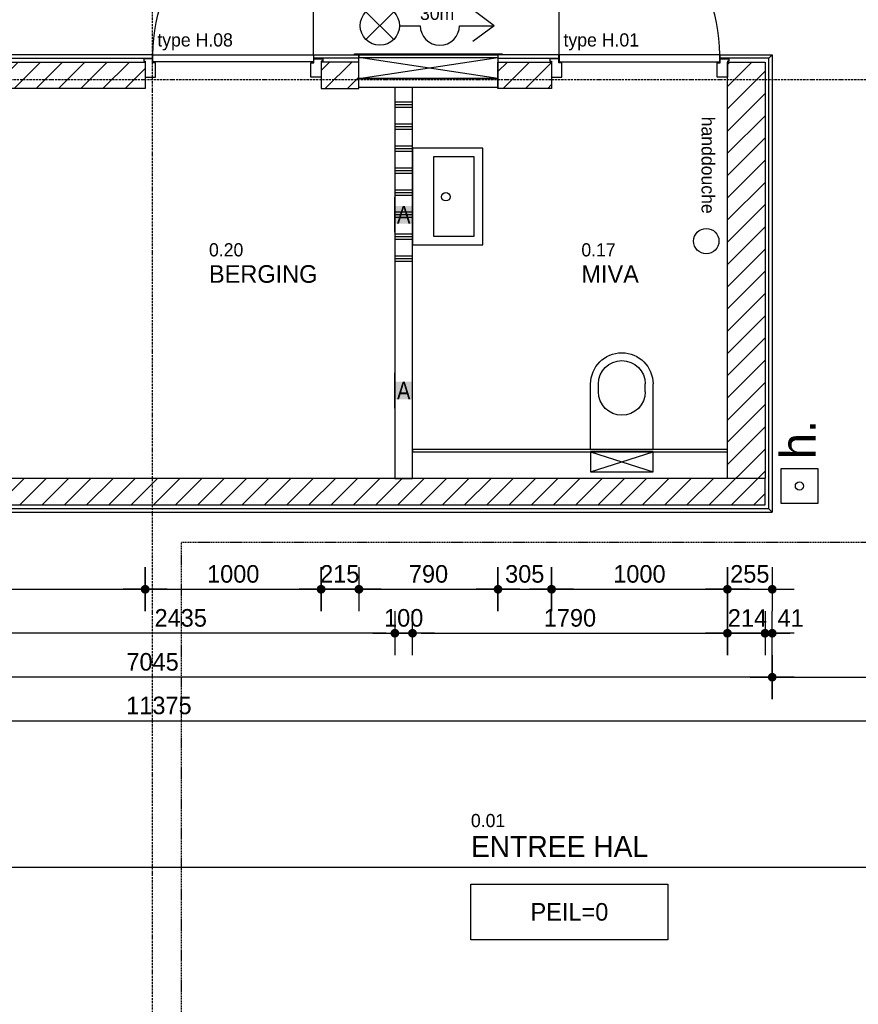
# Model space of a CAD drawing. Header units: millimetres. Extents: x -297000 to 504135, y -166520 to 252050.
# Tile 316 of 416: x 23170 to 27937, y 9967 to 15566. Entities that reach past the tile are written whole.
import ezdxf
from ezdxf.lldxf.tags import DXFTag

# ---------------------------------------------------------------- set-up
doc = ezdxf.new("R2010")
doc.units = ezdxf.units.MM
doc.header["$MEASUREMENT"] = 0
for name, pattern in [('ACAD_ISO10W100', [18, 12, -3, 0, -3]), ('CENTER', [50.8, 31.75, -6.35, 6.35, -6.35]), ('HIDDEN', [0.375, 0.25, -0.125])]:
    doc.linetypes.add(name, pattern=pattern)
doc.layers.get('Defpoints').update_dxf_attribs({"color": 6})
for name, color, linetype in [('010_D0050_D', 1, 'Continuous'), ('010_T0050_T', 4, 'Continuous'), ('010_T0200_T', 4, 'Continuous'), ('040_AXPRI_B', 9, 'CENTER'), ('068_HATCH_H', 8, 'Continuous'), ('080_SYMBO_G', 1, 'Continuous'), ('210_WALEX_E', 2, 'Continuous'), ('210_WALEX_G', 2, 'Continuous'), ('220_WALIN_E', 1, 'Continuous'), ('220_WALIN_G', 1, 'Continuous'), ('299_CONCR_H', 251, 'Continuous'), ('299_STEEL_G', 3, 'Continuous'), ('320_DOORS_E', 8, 'Continuous'), ('320_DOORS_G', 2, 'Continuous'), ('420_WAFIN_G', 1, 'Continuous'), ('740_SANIT_G', 1, 'Continuous')]:
    doc.layers.add(name, color=color, linetype=linetype)
doc.styles.add('VMX 1 SMALL 0', font='unvr55w.TTF', dxfattribs={"height": 1})
doc.styles.add('VMX 1 SMALL 100', font='unvr55w.TTF', dxfattribs={"height": 100})
doc.styles.add('VMX 2 MEDIUM 0', font='unvr55w.TTF', dxfattribs={"height": 2})
doc.styles.add('VMX 2 MEDIUM 50', font='unvr55w.TTF', dxfattribs={"height": 100})
tags = doc.linetypes.add('SMALL', pattern=[0.19, 0.125, -0.065]).pattern_tags.tags
tags[6:7] = [DXFTag(74, 4), DXFTag(75, 0), DXFTag(340, '0'), DXFTag(46, 1.0), DXFTag(50, 0.0), DXFTag(44, 0.0), DXFTag(45, 0.0)]
tags[4:5] = [DXFTag(74, 4), DXFTag(75, 0), DXFTag(340, '0'), DXFTag(46, 1.0), DXFTag(50, 0.0), DXFTag(44, 0.0), DXFTag(45, 0.0)]
doc.dimstyles.new('VMX 50', dxfattribs={"dimscale": 50, "dimtxt": 1, "dimasz": 1, "dimexe": 2, "dimexo": 2, "dimgap": 0.7, "dimtad": 1, "dimdec": 0, "dimdsep": 46, "dimtxsty": 'VMX 2 MEDIUM 50', "dimblk1": 'VMX-DIM-ARROW', "dimblk2": 'VMX-DIM-ARROW', "dimsah": 1, "dimcen": 1, "dimdle": 2, "dimse1": 1, "dimse2": 1, "dimclrd": 256, "dimclre": 256, "dimclrt": 256, "dimadec": 0, "dimazin": 0, "dimtm": 1e-09, "dimtfac": 1, "dimtdec": 0, "dimtmove": 2, "dimatfit": 2, "dimldrblk": 'VMX-DIM-ARROW', "dimfxl": 0, "dimtolj": 2, "dimlwd": -1, "dimarcsym": 0})

# ---------------------------------------------------------------- blocks, each defined once
blk = doc.blocks.new('VMX-DIM-ARROW')
h = blk.add_hatch(color=256)
edge = h.paths.add_edge_path()
edge.add_arc((0, 0), 0.5, 0, 360)
for p, q in [((0, 2.5), (0, -2.5)), ((-2.5, 0), (2.5, 0))]:
    blk.add_line(p, q)
blk = doc.blocks.new('*D139')
at = {"layer": '010_D0050_D'}
blk.add_line((20453, 12327), (23833, 12327), dxfattribs=at)
at = {"layer": 'Defpoints', "color": 0}
for p in [(23883, 15175), (23883, 12327), (20403, 12202)]:
    blk.add_point(p, dxfattribs=at)
at = {"layer": '010_D0050_D', "xscale": 50, "yscale": 50, "zscale": 50, "rotation": 180}
blk.add_blockref('VMX-DIM-ARROW', (20403, 12327), dxfattribs=at)
at = {"layer": '010_D0050_D', "xscale": 50, "yscale": 50, "zscale": 50}
blk.add_blockref('VMX-DIM-ARROW', (23883, 12327), dxfattribs=at)
at = {"layer": '010_D0050_D', "insert": (22143, 12413.9), "char_height": 100, "attachment_point": 5, "style": 'VMX 2 MEDIUM 50'}
blk.add_mtext('\\A2;3480', dxfattribs=at)
blk = doc.blocks.new('*D140')
at = {"layer": '010_D0050_D'}
blk.add_line((23934, 12327), (24834, 12327), dxfattribs=at)
at = {"layer": 'Defpoints', "color": 0}
for p in [(23884, 15175), (24884, 15175), (24884, 12327)]:
    blk.add_point(p, dxfattribs=at)
at = {"layer": '010_D0050_D', "xscale": 50, "yscale": 50, "zscale": 50, "rotation": 180}
blk.add_blockref('VMX-DIM-ARROW', (23884, 12327), dxfattribs=at)
at = {"layer": '010_D0050_D', "xscale": 50, "yscale": 50, "zscale": 50}
blk.add_blockref('VMX-DIM-ARROW', (24884, 12327), dxfattribs=at)
at = {"layer": '010_D0050_D', "insert": (24384, 12413.9), "char_height": 100, "attachment_point": 5, "style": 'VMX 2 MEDIUM 50'}
blk.add_mtext('\\A2;1000', dxfattribs=at)
blk = doc.blocks.new('*D141')
at = {"layer": '010_D0050_D'}
blk.add_line((24933, 12327), (25048, 12327), dxfattribs=at)
at = {"layer": 'Defpoints', "color": 0}
for p in [(24883, 15175), (25098, 15175), (25098, 12327)]:
    blk.add_point(p, dxfattribs=at)
at = {"layer": '010_D0050_D', "xscale": 50, "yscale": 50, "zscale": 50, "rotation": 180}
blk.add_blockref('VMX-DIM-ARROW', (24883, 12327), dxfattribs=at)
at = {"layer": '010_D0050_D', "xscale": 50, "yscale": 50, "zscale": 50}
blk.add_blockref('VMX-DIM-ARROW', (25098, 12327), dxfattribs=at)
at = {"layer": '010_D0050_D', "insert": (24989.5, 12413.9), "char_height": 100, "attachment_point": 5, "style": 'VMX 2 MEDIUM 50'}
blk.add_mtext('\\A2;215', dxfattribs=at)
blk = doc.blocks.new('*D142')
at = {"layer": '010_D0050_D'}
blk.add_line((25149, 12327), (25839, 12327), dxfattribs=at)
at = {"layer": 'Defpoints', "color": 0}
for p in [(25889, 12327), (25099, 11681), (25889, 11681)]:
    blk.add_point(p, dxfattribs=at)
at = {"layer": '010_D0050_D', "xscale": 50, "yscale": 50, "zscale": 50, "rotation": 180}
blk.add_blockref('VMX-DIM-ARROW', (25099, 12327), dxfattribs=at)
at = {"layer": '010_D0050_D', "xscale": 50, "yscale": 50, "zscale": 50}
blk.add_blockref('VMX-DIM-ARROW', (25889, 12327), dxfattribs=at)
at = {"layer": '010_D0050_D', "insert": (25494, 12413.9), "char_height": 100, "attachment_point": 5, "style": 'VMX 2 MEDIUM 50'}
blk.add_mtext('\\A2;790', dxfattribs=at)
blk = doc.blocks.new('*D143')
at = {"layer": '010_D0050_D'}
blk.add_line((25939, 12327), (26144, 12327), dxfattribs=at)
at = {"layer": 'Defpoints', "color": 0}
for p in [(26194, 15175), (26194, 12327), (25889, 11681)]:
    blk.add_point(p, dxfattribs=at)
at = {"layer": '010_D0050_D', "xscale": 50, "yscale": 50, "zscale": 50, "rotation": 180}
blk.add_blockref('VMX-DIM-ARROW', (25889, 12327), dxfattribs=at)
at = {"layer": '010_D0050_D', "xscale": 50, "yscale": 50, "zscale": 50}
blk.add_blockref('VMX-DIM-ARROW', (26194, 12327), dxfattribs=at)
at = {"layer": '010_D0050_D', "insert": (26041, 12413.9), "char_height": 100, "attachment_point": 5, "style": 'VMX 2 MEDIUM 50'}
blk.add_mtext('\\A2;305', dxfattribs=at)
blk = doc.blocks.new('*D144')
at = {"layer": '010_D0050_D'}
blk.add_line((26243, 12327), (27143, 12327), dxfattribs=at)
at = {"layer": 'Defpoints', "color": 0}
for p in [(27193, 15325), (26193, 15175), (27193, 12327)]:
    blk.add_point(p, dxfattribs=at)
at = {"layer": '010_D0050_D', "xscale": 50, "yscale": 50, "zscale": 50, "rotation": 180}
blk.add_blockref('VMX-DIM-ARROW', (26193, 12327), dxfattribs=at)
at = {"layer": '010_D0050_D', "xscale": 50, "yscale": 50, "zscale": 50}
blk.add_blockref('VMX-DIM-ARROW', (27193, 12327), dxfattribs=at)
at = {"layer": '010_D0050_D', "insert": (26693, 12413.9), "char_height": 100, "attachment_point": 5, "style": 'VMX 2 MEDIUM 50'}
blk.add_mtext('\\A2;1000', dxfattribs=at)
blk = doc.blocks.new('*D145')
at = {"layer": '010_D0050_D'}
blk.add_line((27243, 12327), (27398, 12327), dxfattribs=at)
at = {"layer": 'Defpoints', "color": 0}
for p in [(27193, 12957), (27448, 12327), (27448, 11681)]:
    blk.add_point(p, dxfattribs=at)
at = {"layer": '010_D0050_D', "xscale": 50, "yscale": 50, "zscale": 50, "rotation": 180}
blk.add_blockref('VMX-DIM-ARROW', (27193, 12327), dxfattribs=at)
at = {"layer": '010_D0050_D', "xscale": 50, "yscale": 50, "zscale": 50}
blk.add_blockref('VMX-DIM-ARROW', (27448, 12327), dxfattribs=at)
at = {"layer": '010_D0050_D', "insert": (27320.5, 12413.9), "char_height": 100, "attachment_point": 5, "style": 'VMX 2 MEDIUM 50'}
blk.add_mtext('\\A2;255', dxfattribs=at)
blk = doc.blocks.new('*D168')
at = {"layer": '010_D0050_D'}
blk.add_line((25453, 12077), (27143, 12077), dxfattribs=at)
at = {"layer": 'Defpoints', "color": 0}
for p in [(25403, 12957), (27193, 12425.5), (27193, 12077)]:
    blk.add_point(p, dxfattribs=at)
at = {"layer": '010_D0050_D', "xscale": 50, "yscale": 50, "zscale": 50, "rotation": 180}
blk.add_blockref('VMX-DIM-ARROW', (25403, 12077), dxfattribs=at)
at = {"layer": '010_D0050_D', "xscale": 50, "yscale": 50, "zscale": 50}
blk.add_blockref('VMX-DIM-ARROW', (27193, 12077), dxfattribs=at)
at = {"layer": '010_D0050_D', "insert": (26298, 12163.9), "char_height": 100, "attachment_point": 5, "style": 'VMX 2 MEDIUM 50'}
blk.add_mtext('\\A2;1790', dxfattribs=at)
blk = doc.blocks.new('*D169')
at = {"layer": '010_D0050_D'}
blk.add_line((27243, 12077), (27357, 12077), dxfattribs=at)
at = {"layer": 'Defpoints', "color": 0}
for p in [(27407, 12452), (27193, 12425.5), (27407, 12077)]:
    blk.add_point(p, dxfattribs=at)
at = {"layer": '010_D0050_D', "xscale": 50, "yscale": 50, "zscale": 50, "rotation": 180}
blk.add_blockref('VMX-DIM-ARROW', (27193, 12077), dxfattribs=at)
at = {"layer": '010_D0050_D', "xscale": 50, "yscale": 50, "zscale": 50}
blk.add_blockref('VMX-DIM-ARROW', (27407, 12077), dxfattribs=at)
at = {"layer": '010_D0050_D', "insert": (27307, 12163.9), "char_height": 100, "attachment_point": 5, "style": 'VMX 2 MEDIUM 50'}
blk.add_mtext('\\A2;214', dxfattribs=at)
blk = doc.blocks.new('*D170')
at = {"layer": '010_D0050_D'}
for p, q in [((27357, 12077), (27307, 12077)), ((27407, 12077), (27448, 12077)), ((27498, 12077), (27548, 12077))]:
    blk.add_line(p, q, dxfattribs=at)
at = {"layer": 'Defpoints', "color": 0}
for p in [(27407, 12452), (27448, 12425.5), (27448, 12077)]:
    blk.add_point(p, dxfattribs=at)
at = {"layer": '010_D0050_D', "xscale": 50, "yscale": 50, "zscale": 50}
blk.add_blockref('VMX-DIM-ARROW', (27407, 12077), dxfattribs=at)
at = {"layer": '010_D0050_D', "xscale": 50, "yscale": 50, "zscale": 50, "rotation": 180}
blk.add_blockref('VMX-DIM-ARROW', (27448, 12077), dxfattribs=at)
at = {"layer": '010_D0050_D', "insert": (27552.5, 12163.9), "char_height": 100, "attachment_point": 5, "style": 'VMX 2 MEDIUM 50'}
blk.add_mtext('\\A2;41', dxfattribs=at)
blk = doc.blocks.new('*D171')
at = {"layer": '010_D0050_D'}
for p, q in [((25253, 12077), (25203, 12077)), ((25403, 12077), (25303, 12077)), ((25453, 12077), (25503, 12077))]:
    blk.add_line(p, q, dxfattribs=at)
at = {"layer": 'Defpoints', "color": 0}
for p in [(25303, 12957), (25403, 12957), (25303, 12077)]:
    blk.add_point(p, dxfattribs=at)
at = {"layer": '010_D0050_D', "xscale": 50, "yscale": 50, "zscale": 50}
blk.add_blockref('VMX-DIM-ARROW', (25303, 12077), dxfattribs=at)
at = {"layer": '010_D0050_D', "xscale": 50, "yscale": 50, "zscale": 50, "rotation": 180}
blk.add_blockref('VMX-DIM-ARROW', (25403, 12077), dxfattribs=at)
at = {"layer": '010_D0050_D', "insert": (25353, 12163.9), "char_height": 100, "attachment_point": 5, "style": 'VMX 2 MEDIUM 50'}
blk.add_mtext('\\A2;100', dxfattribs=at)
blk = doc.blocks.new('*D172')
at = {"layer": '010_D0050_D'}
blk.add_line((25253, 12077), (22918, 12077), dxfattribs=at)
at = {"layer": 'Defpoints', "color": 0}
for p in [(22868, 12943), (25303, 12957), (22868, 12077)]:
    blk.add_point(p, dxfattribs=at)
at = {"layer": '010_D0050_D', "xscale": 50, "yscale": 50, "zscale": 50, "rotation": 180}
blk.add_blockref('VMX-DIM-ARROW', (22868, 12077), dxfattribs=at)
at = {"layer": '010_D0050_D', "xscale": 50, "yscale": 50, "zscale": 50}
blk.add_blockref('VMX-DIM-ARROW', (25303, 12077), dxfattribs=at)
at = {"layer": '010_D0050_D', "insert": (24085.5, 12163.9), "char_height": 100, "attachment_point": 5, "style": 'VMX 2 MEDIUM 50'}
blk.add_mtext('\\A2;2435', dxfattribs=at)
blk = doc.blocks.new('*D174')
at = {"layer": '010_D0050_D'}
for p, q in [((19727, 12993), (19727, 13043)), ((19727, 12943), (19727, 12793)), ((19727, 12743), (19727, 12693))]:
    blk.add_line(p, q, dxfattribs=at)
at = {"layer": 'Defpoints', "color": 0}
for p in [(25193, 12943), (19727, 12793), (20407, 12793)]:
    blk.add_point(p, dxfattribs=at)
at = {"layer": '010_D0050_D', "xscale": 50, "yscale": 50, "zscale": 50}
for p, rotation in [((19727, 12943), 270), ((19727, 12793), 90)]:
    blk.add_blockref('VMX-DIM-ARROW', p, dxfattribs=dict(at, rotation=rotation))
at = {"layer": '010_D0050_D', "insert": (19640.1, 13093), "char_height": 100, "attachment_point": 5, "rotation": 90, "style": 'VMX 2 MEDIUM 50'}
blk.add_mtext('\\A2;150', dxfattribs=at)
blk = doc.blocks.new('*D176')
at = {"layer": '010_D0050_D'}
blk.add_line((19727, 12993), (19727, 15111), dxfattribs=at)
at = {"layer": 'Defpoints', "color": 0}
for p in [(19727, 15161), (23629, 15161), (25193, 12943)]:
    blk.add_point(p, dxfattribs=at)
at = {"layer": '010_D0050_D', "xscale": 50, "yscale": 50, "zscale": 50}
for p, rotation in [((19727, 15161), 90), ((19727, 12943), 270)]:
    blk.add_blockref('VMX-DIM-ARROW', p, dxfattribs=dict(at, rotation=rotation))
at = {"layer": '010_D0050_D', "insert": (19640.1, 14052), "char_height": 100, "attachment_point": 5, "rotation": 90, "style": 'VMX 2 MEDIUM 50'}
blk.add_mtext('\\A2;2218', dxfattribs=at)
blk = doc.blocks.new('*D177')
at = {"layer": '010_D0050_D'}
for p, q in [((19727, 15361), (19727, 15411)), ((19727, 15161), (19727, 15311)), ((19727, 15111), (19727, 15061))]:
    blk.add_line(p, q, dxfattribs=at)
at = {"layer": 'Defpoints', "color": 0}
for p in [(19727, 15311), (20407, 15311), (25193, 15161)]:
    blk.add_point(p, dxfattribs=at)
at = {"layer": '010_D0050_D', "xscale": 50, "yscale": 50, "zscale": 50}
for p, rotation in [((19727, 15311), 270), ((19727, 15161), 90)]:
    blk.add_blockref('VMX-DIM-ARROW', p, dxfattribs=dict(at, rotation=rotation))
at = {"layer": '010_D0050_D', "insert": (19640.1, 15011), "char_height": 100, "attachment_point": 5, "rotation": 90, "style": 'VMX 2 MEDIUM 50'}
blk.add_mtext('\\A2;150', dxfattribs=at)
blk = doc.blocks.new('*D197')
at = {"layer": '010_D0050_D'}
blk.add_line((27498, 11827), (29598, 11827), dxfattribs=at)
at = {"layer": 'Defpoints', "color": 0}
for p in [(27448, 12766), (29648, 12752), (29648, 11827)]:
    blk.add_point(p, dxfattribs=at)
at = {"layer": '010_D0050_D', "xscale": 50, "yscale": 50, "zscale": 50, "rotation": 180}
blk.add_blockref('VMX-DIM-ARROW', (27448, 11827), dxfattribs=at)
at = {"layer": '010_D0050_D', "xscale": 50, "yscale": 50, "zscale": 50}
blk.add_blockref('VMX-DIM-ARROW', (29648, 11827), dxfattribs=at)
at = {"layer": '010_D0050_D', "insert": (28548, 11913.9), "char_height": 100, "attachment_point": 5, "style": 'VMX 2 MEDIUM 50'}
blk.add_mtext('\\A2;2200', dxfattribs=at)
blk = doc.blocks.new('*D198')
at = {"layer": '010_D0050_D'}
blk.add_line((27398, 11827), (20453, 11827), dxfattribs=at)
at = {"layer": 'Defpoints', "color": 0}
for p in [(20403, 16762), (27448, 12752), (20403, 11827)]:
    blk.add_point(p, dxfattribs=at)
at = {"layer": '010_D0050_D', "xscale": 50, "yscale": 50, "zscale": 50, "rotation": 180}
blk.add_blockref('VMX-DIM-ARROW', (20403, 11827), dxfattribs=at)
at = {"layer": '010_D0050_D', "xscale": 50, "yscale": 50, "zscale": 50}
blk.add_blockref('VMX-DIM-ARROW', (27448, 11827), dxfattribs=at)
at = {"layer": '010_D0050_D', "insert": (23925.5, 11913.9), "char_height": 100, "attachment_point": 5, "style": 'VMX 2 MEDIUM 50'}
blk.add_mtext('\\A2;7045', dxfattribs=at)
blk = doc.blocks.new('*D221')
at = {"layer": '010_D0050_D'}
blk.add_line((18324, 11579), (29599, 11579), dxfattribs=at)
at = {"layer": 'Defpoints', "color": 0}
for p in [(18274, 11825), (29649, 11827), (29649, 11579)]:
    blk.add_point(p, dxfattribs=at)
at = {"layer": '010_D0050_D', "xscale": 50, "yscale": 50, "zscale": 50, "rotation": 180}
blk.add_blockref('VMX-DIM-ARROW', (18274, 11579), dxfattribs=at)
at = {"layer": '010_D0050_D', "xscale": 50, "yscale": 50, "zscale": 50}
blk.add_blockref('VMX-DIM-ARROW', (29649, 11579), dxfattribs=at)
at = {"layer": '010_D0050_D', "insert": (23961.5, 11665.9), "char_height": 100, "attachment_point": 5, "style": 'VMX 2 MEDIUM 50'}
blk.add_mtext('\\A2;11375', dxfattribs=at)
blk = doc.blocks.new('GRID01')
at = {"layer": '040_AXPRI_B', "linetype": 'ACAD_ISO10W100'}
for p, q in [((-11600, -3742), (-11600, 26942)), ((3749.9, 5800), (-26942, 5800))]:
    blk.add_line(p, q, dxfattribs=at)
blk = doc.blocks.new('SEGMENTDEUR_plg')
at = {"layer": '210_WALEX_E', "color": 8, "linetype": 'SMALL', "ltscale": 25}
blk.add_lwpolyline([(4550, 200), (190, 200)], dxfattribs=at)
at = {"layer": '210_WALEX_E', "color": 8, "linetype": 'HIDDEN', "ltscale": 25}
blk.add_lwpolyline([(165, -7), (165, -3270), (4575, -3270), (4575, -7)], dxfattribs=at)
at = {"layer": '210_WALEX_G', "ltscale": 20}
for points in [[(175, 110), (175, 125), (190, 125), (190, 200), (65, 200)], [(4565, 110), (4565, 125), (4550, 125), (4550, 200), (4675, 200)]]:
    blk.add_lwpolyline(points, dxfattribs=at)
at = {"layer": '299_STEEL_G'}
for points in [[(114, 110), (166, 110, 0.414214), (170, 114), (170, 176, 0.414214), (166, 180), (114, 180, 0.414214), (110, 176), (110, 114, 0.414214)], [(4626, 110), (4574, 110, -0.414214), (4570, 114), (4570, 176, -0.414214), (4574, 180), (4626, 180, -0.414214), (4630, 176), (4630, 114, -0.414214)]]:
    blk.add_lwpolyline(points, format="xyb", close=True, dxfattribs=at)
for points in [[(114, 114), (166, 114), (166, 176), (114, 176)], [(4626, 114), (4574, 114), (4574, 176), (4626, 176)]]:
    blk.add_lwpolyline(points, close=True, dxfattribs=at)
at = {"layer": '320_DOORS_G'}
for points in [[(186.6, 95), (187.9, 95.3), (189.3, 96.2), (189.9, 97.5), (190, 98.4), (190, 106.6), (189.7, 107.9), (188.8, 109.3), (187.5, 109.8), (186.6, 110), (113.4, 110), (112.1, 109.7), (110.7, 108.8), (110.2, 107.5), (110, 106.6), (110, -4), (111.9, -4), (111.9, 106.6), (111.9, 106.9), (112.5, 107.8), (113.4, 108.1), (186.6, 108.1), (186.9, 108.1), (187.8, 107.5), (188.1, 106.6), (188.1, 98.4), (188.1, 98.1), (187.5, 97.2), (186.6, 96.9), (178.9, 96.9), (177.6, 96.6), (176.2, 95.7), (175.3, 94.4), (175.2, 91.9), (175.5, 90.6), (176.4, 89.2), (177.7, 88.3), (178.9, 88.2), (185.4, 88.2), (185.4, 90.1), (178.9, 90.1), (178.3, 90.3), (177.4, 91), (177.1, 91.9), (177.3, 93.8), (178, 94.7), (178.9, 95)], [(4553.4, 95), (4552.1, 95.3), (4550.7, 96.2), (4550.1, 97.5), (4550, 98.4), (4550, 106.6), (4550.3, 107.9), (4551.2, 109.3), (4552.5, 109.8), (4553.4, 110), (4626.6, 110), (4627.9, 109.7), (4629.3, 108.8), (4629.8, 107.5), (4630, 106.6), (4630, -4), (4628.1, -4), (4628.1, 106.6), (4628.1, 106.9), (4627.5, 107.8), (4626.6, 108.1), (4553.4, 108.1), (4553.1, 108.1), (4552.2, 107.5), (4551.9, 106.6), (4551.9, 98.4), (4551.9, 98.1), (4552.5, 97.2), (4553.4, 96.9), (4561.1, 96.9), (4562.4, 96.6), (4563.8, 95.7), (4564.7, 94.4), (4564.8, 91.9), (4564.5, 90.6), (4563.6, 89.2), (4562.3, 88.3), (4561.1, 88.2), (4554.6, 88.2), (4554.6, 90.1), (4561.1, 90.1), (4561.7, 90.3), (4562.6, 91), (4562.9, 91.9), (4562.7, 93.8), (4562, 94.7), (4561.1, 95)], [(111.9, 10.1), (111.9, 10.1), (112.4, 7.8), (113, 6), (118.8, -4.7), (120.5, -6.8), (122.6, -8.2), (124.7, -8.8), (125.4, -8.8), (128.4, -8.8), (130.5, -8.5), (132.6, -7.4), (134.5, -5.6), (135, -4.9), (138.3, 1.4), (136.9, 2.1), (133.6, -4.1), (133.6, -4.3), (132, -6.1), (130.2, -7), (128.4, -7.3), (125.4, -7.3), (125.3, -7.3), (123.5, -7), (121.7, -5.9), (120.2, -4.1), (114.3, 6.8), (113.7, 8.1), (113.4, 10.1), (113.4, 40), (113.4, 40.3), (114, 41.2), (114.9, 41.5), (134.4, 41.5), (134.7, 41.5), (135.6, 40.9), (135.9, 40), (135.9, 36), (137.4, 36), (137.4, 40), (137.1, 41.2), (136.2, 42.4), (135, 43), (134.4, 43), (114.9, 43), (113.7, 42.7), (112.5, 41.8), (111.9, 40.6), (111.9, 40)], [(240, 38), (255, 38), (255, 50), (240, 50)], [(1260, 38), (1245, 38), (1245, 50), (1260, 50)], [(1320, 38), (1335, 38), (1335, 50), (1320, 50)], [(2340, 38), (2325, 38), (2325, 50), (2340, 50)], [(2400, 38), (2415, 38), (2415, 50), (2400, 50)], [(3420, 38), (3405, 38), (3405, 50), (3420, 50)], [(3480, 38), (3495, 38), (3495, 50), (3480, 50)], [(4500, 38), (4485, 38), (4485, 50), (4500, 50)], [(4628.1, 10.1), (4628.1, 10.1), (4627.6, 7.8), (4627, 6), (4621.2, -4.7), (4619.5, -6.8), (4617.4, -8.2), (4615.3, -8.8), (4614.6, -8.8), (4611.6, -8.8), (4609.5, -8.5), (4607.4, -7.4), (4605.5, -5.6), (4605, -4.9), (4601.7, 1.4), (4603.1, 2.1), (4606.4, -4.1), (4606.4, -4.3), (4608, -6.1), (4609.8, -7), (4611.6, -7.3), (4614.6, -7.3), (4614.7, -7.3), (4616.5, -7), (4618.3, -5.9), (4619.8, -4.1), (4625.7, 6.8), (4626.3, 8.1), (4626.6, 10.1), (4626.6, 40), (4626.6, 40.3), (4626, 41.2), (4625.1, 41.5), (4605.6, 41.5), (4605.3, 41.5), (4604.4, 40.9), (4604.1, 40), (4604.1, 36), (4602.6, 36), (4602.6, 40), (4602.9, 41.2), (4603.8, 42.4), (4605, 43), (4605.6, 43), (4625.1, 43), (4626.3, 42.7), (4627.5, 41.8), (4628.1, 40.6), (4628.1, 40)]]:
    blk.add_lwpolyline(points, close=True, dxfattribs=at)
at = {"layer": '320_DOORS_G', "color": 1}
for points in [[(165, 38), (4575, 38), (4575, 80), (165, 80), (165, 38)], [(221.9, 21), (221.9, 10), (136.9, 10), (136.9, 21), (221.9, 21)], [(4518.1, 21), (4518.1, 10), (4603.1, 10), (4603.1, 21), (4518.1, 21)]]:
    blk.add_lwpolyline(points, dxfattribs=at)
at = {"layer": '320_DOORS_G'}
for points in [[(165, 38), (165, 80), (255, 80), (255, 70), (240, 70), (240, 38), (165, 38)], [(240, 70), (1260, 70), (1260, 50), (240, 50), (240, 70)], [(1260, 38), (1260, 70), (1245, 70), (1245, 80), (1335, 80), (1335, 70), (1320, 70), (1320, 38), (1260, 38)], [(1320, 70), (2340, 70), (2340, 50), (1320, 50), (1320, 70)], [(2340, 38), (2340, 70), (2325, 70), (2325, 80), (2415, 80), (2415, 70), (2400, 70), (2400, 38), (2340, 38)], [(2400, 70), (3420, 70), (3420, 50), (2400, 50), (2400, 70)], [(3420, 38), (3420, 70), (3405, 70), (3405, 80), (3495, 80), (3495, 70), (3480, 70), (3480, 38), (3420, 38)], [(4500, 70), (3480, 70), (3480, 50), (4500, 50), (4500, 70)], [(4575, 38), (4575, 80), (4485, 80), (4485, 70), (4500, 70), (4500, 38), (4575, 38)]]:
    blk.add_lwpolyline(points, dxfattribs=at)
at = {"layer": '320_DOORS_G', "color": 1}
for points in [[(212.2, 33), (165, 33), (165, 38), (212.2, 38)], [(212.2, -7), (165, -7), (165, 33), (212.2, 33)], [(4527.8, 33), (4575, 33), (4575, 38), (4527.8, 38)], [(4527.8, -7), (4575, -7), (4575, 33), (4527.8, 33)]]:
    blk.add_lwpolyline(points, close=True, dxfattribs=at)
for points in [[(171.6, 85.6), (171.6, 85.6), (171.9, 86.4), (171.9, 86.4)], [(171.9, 84.9), (171.9, 84.9), (171.6, 85.6), (171.6, 85.6)], [(171.9, 86.4), (171.9, 86.4), (173.8, 88.2), (173.8, 88.2)], [(172.6, 84.6), (172.6, 84.6), (171.9, 84.9), (171.9, 84.9)], [(180.7, 84.3), (180.7, 84.3), (172.6, 84.6), (172.6, 84.6)], [(173.8, 88.2), (173.8, 88.2), (174, 88.3), (174, 88.3)], [(174, 88.3), (174, 88.3), (174.7, 88.5), (174.7, 88.5)], [(174.7, 88.5), (174.7, 88.5), (175.5, 88), (175.5, 88)], [(175.5, 88), (175.5, 88), (177, 86.7), (177, 86.7)], [(177, 86.7), (177, 86.7), (177.3, 86.5), (177.3, 86.5)], [(177.3, 86.5), (177.3, 86.5), (185.8, 86.5), (185.8, 86.5)], [(180, 93.2), (180, 93.2), (181.6, 94), (181.6, 94)], [(180, 92), (180, 92), (180, 93.2), (180, 93.2)], [(181.5, 91.3), (181.5, 91.3), (180, 92), (180, 92)], [(188.4, 84.4), (188.4, 84.4), (180.7, 84.3), (180.7, 84.3)], [(186.7, 91.3), (186.7, 91.3), (181.5, 91.3), (181.5, 91.3)], [(181.6, 94), (181.6, 94), (186.4, 94), (186.4, 94)], [(185.8, 86.5), (185.8, 86.5), (187.3, 86.8), (187.3, 86.8)], [(186.4, 94), (189, 94.1), (190, 95), (190, 95)], [(187.3, 90.6), (187.3, 90.6), (186.7, 91.3), (186.7, 91.3)], [(187.3, 86.8), (187.3, 86.8), (187.3, 90.6), (187.3, 90.6)], [(190, 84.7), (190, 84.7), (188.4, 84.4), (188.4, 84.4)], [(190, 95), (190, 95), (190, 92.6), (190, 92.6)], [(190, 92.6), (190, 92.6), (190.3, 91.4), (190.3, 91.4)], [(190.2, 87.6), (190.2, 87.6), (190, 87.3), (190, 87.3)], [(190, 87.3), (190, 87.3), (190, 84.7), (190, 84.7)], [(190.9, 87.9), (190.9, 87.9), (190.2, 87.6), (190.2, 87.6)], [(190.3, 91.4), (190.3, 91.4), (191.2, 90.5), (191.2, 90.5)], [(192.2, 87.8), (192.2, 87.8), (190.9, 87.9), (190.9, 87.9)], [(191.2, 90.5), (191.2, 90.5), (191.6, 90.3), (191.6, 90.3)], [(191.6, 90.3), (191.6, 90.3), (196.9, 88.7), (196.9, 88.7)], [(197, 86.7), (197, 86.7), (192.2, 87.8), (192.2, 87.8)], [(196.9, 88.7), (196.9, 88.7), (202.1, 86.3), (202.1, 86.3)], [(201.8, 85), (201.8, 85), (197, 86.7), (197, 86.7)], [(206.6, 82.4), (206.6, 82.4), (201.8, 85), (201.8, 85)], [(202.1, 86.3), (202.1, 86.3), (207.4, 83), (207.4, 83)], [(207.4, 83), (207.4, 83), (206.6, 82.4), (206.6, 82.4)], [(4529.9, 82.4), (4529.9, 82.4), (4538.2, 85), (4538.2, 85)], [(4532.6, 83), (4532.6, 83), (4529.9, 82.4), (4529.9, 82.4)], [(4537.9, 86.3), (4537.9, 86.3), (4532.6, 83), (4532.6, 83)], [(4543.1, 88.7), (4543.1, 88.7), (4537.9, 86.3), (4537.9, 86.3)], [(4538.2, 85), (4538.2, 85), (4543, 86.7), (4543, 86.7)], [(4543, 86.7), (4543, 86.7), (4547.8, 87.8), (4547.8, 87.8)], [(4548.4, 90.3), (4548.4, 90.3), (4543.1, 88.7), (4543.1, 88.7)], [(4547.8, 87.8), (4547.8, 87.8), (4549.1, 87.9), (4549.1, 87.9)], [(4548.8, 90.5), (4548.8, 90.5), (4548.4, 90.3), (4548.4, 90.3)], [(4549.7, 91.4), (4549.7, 91.4), (4548.8, 90.5), (4548.8, 90.5)], [(4549.1, 87.9), (4549.1, 87.9), (4549.8, 87.6), (4549.8, 87.6)], [(4550, 92.6), (4550, 92.6), (4549.7, 91.4), (4549.7, 91.4)], [(4549.8, 87.6), (4549.8, 87.6), (4550, 87.3), (4550, 87.3)], [(4553.6, 94), (4551, 94.1), (4550, 95), (4550, 95)], [(4550, 95), (4550, 95), (4550, 92.6), (4550, 92.6)], [(4550, 87.3), (4550, 87.3), (4550, 84.7), (4550, 84.7)], [(4550, 84.7), (4550, 84.7), (4551.6, 84.4), (4551.6, 84.4)], [(4551.6, 84.4), (4551.6, 84.4), (4559.3, 84.3), (4559.3, 84.3)], [(4552.7, 90.6), (4552.7, 90.6), (4553.3, 91.3), (4553.3, 91.3)], [(4552.7, 86.8), (4552.7, 86.8), (4552.7, 90.6), (4552.7, 90.6)], [(4554.2, 86.5), (4554.2, 86.5), (4552.7, 86.8), (4552.7, 86.8)], [(4553.3, 91.3), (4553.3, 91.3), (4558.5, 91.3), (4558.5, 91.3)], [(4558.4, 94), (4558.4, 94), (4553.6, 94), (4553.6, 94)], [(4562.7, 86.5), (4562.7, 86.5), (4554.2, 86.5), (4554.2, 86.5)], [(4560, 93.2), (4560, 93.2), (4558.4, 94), (4558.4, 94)], [(4558.5, 91.3), (4558.5, 91.3), (4560, 92), (4560, 92)], [(4559.3, 84.3), (4559.3, 84.3), (4567.4, 84.6), (4567.4, 84.6)], [(4560, 92), (4560, 92), (4560, 93.2), (4560, 93.2)], [(4563, 86.7), (4563, 86.7), (4562.7, 86.5), (4562.7, 86.5)], [(4564.5, 88), (4564.5, 88), (4563, 86.7), (4563, 86.7)], [(4565.3, 88.5), (4565.3, 88.5), (4564.5, 88), (4564.5, 88)], [(4566, 88.3), (4566, 88.3), (4565.3, 88.5), (4565.3, 88.5)], [(4566.2, 88.2), (4566.2, 88.2), (4566, 88.3), (4566, 88.3)], [(4568.1, 86.4), (4568.1, 86.4), (4566.2, 88.2), (4566.2, 88.2)], [(4567.4, 84.6), (4567.4, 84.6), (4568.1, 84.9), (4568.1, 84.9)], [(4568.4, 85.6), (4568.4, 85.6), (4568.1, 86.4), (4568.1, 86.4)], [(4568.1, 84.9), (4568.1, 84.9), (4568.4, 85.6), (4568.4, 85.6)]]:
    blk.add_open_spline(points, degree=3, dxfattribs=at)
for points, knots in [([(133.3, 30.3), (133.3, 32.4), (132.2, 34.4), (130.4, 35.4), (128.6, 36.4), (126.4, 36.4), (124.6, 35.4), (122.7, 34.4), (121.6, 32.4), (121.6, 30.3), (121.6, 30.3), (121.3, 29.3), (121.3, 29.3), (120.5, 26.6), (120.1, 23.8), (119.9, 21), (119.8, 17.1), (119.8, 13.8), (119.9, 10), (120.1, 7.1), (120.5, 4.4), (121.3, 1.7), (121.3, 1.7), (121.6, 0.7), (121.6, 0.7), (121.6, -1.4), (122.7, -3.4), (124.6, -4.4), (126.4, -5.4), (128.6, -5.4), (130.4, -4.4), (132.2, -3.4), (133.3, -1.4), (133.3, 0.7), (133.3, 0.7), (133.3, 30.3), (133.3, 30.3)], [0, 0, 0, 0, 1, 1, 1, 2, 2, 2, 3, 3, 3, 4, 4, 4, 5, 5, 5, 6, 6, 6, 7, 7, 7, 8, 8, 8, 9, 9, 9, 10, 10, 10, 11, 11, 11, 12, 12, 12, 12]), ([(133.3, 25.4), (133.3, 24.9), (133.5, 24.5), (133.8, 24.1), (134.2, 23.8), (134.6, 23.6), (135.1, 23.6), (135.1, 23.6), (136, 23.6), (136, 23.6), (136.3, 23.6), (136.5, 23.5), (136.7, 23.3), (136.8, 23.2), (136.9, 22.9), (136.9, 22.7), (136.9, 22.7), (136.9, 8.3), (136.9, 8.3), (136.9, 8.1), (136.8, 7.8), (136.7, 7.7), (136.5, 7.5), (136.3, 7.4), (136, 7.4), (136, 7.4), (135.1, 7.4), (135.1, 7.4), (134.6, 7.4), (134.2, 7.2), (133.8, 6.9), (133.5, 6.5), (133.3, 6.1), (133.3, 5.6)], [0, 0, 0, 0, 1, 1, 1, 2, 2, 2, 3, 3, 3, 4, 4, 4, 5, 5, 5, 6, 6, 6, 7, 7, 7, 8, 8, 8, 9, 9, 9, 10, 10, 10, 11, 11, 11, 11]), ([(4606.7, 25.4), (4606.7, 24.9), (4606.5, 24.5), (4606.2, 24.1), (4605.8, 23.8), (4605.4, 23.6), (4604.9, 23.6), (4604.9, 23.6), (4604, 23.6), (4604, 23.6), (4603.7, 23.6), (4603.5, 23.5), (4603.3, 23.3), (4603.2, 23.2), (4603.1, 22.9), (4603.1, 22.7), (4603.1, 22.7), (4603.1, 8.3), (4603.1, 8.3), (4603.1, 8.1), (4603.2, 7.8), (4603.3, 7.7), (4603.5, 7.5), (4603.7, 7.4), (4604, 7.4), (4604, 7.4), (4604.9, 7.4), (4604.9, 7.4), (4605.4, 7.4), (4605.8, 7.2), (4606.2, 6.9), (4606.5, 6.5), (4606.7, 6.1), (4606.7, 5.6)], [0, 0, 0, 0, 1, 1, 1, 2, 2, 2, 3, 3, 3, 4, 4, 4, 5, 5, 5, 6, 6, 6, 7, 7, 7, 8, 8, 8, 9, 9, 9, 10, 10, 10, 11, 11, 11, 11]), ([(4606.7, 30.3), (4606.7, 32.4), (4607.8, 34.4), (4609.6, 35.4), (4611.4, 36.4), (4613.6, 36.4), (4615.4, 35.4), (4617.3, 34.4), (4618.4, 32.4), (4618.4, 30.3), (4618.4, 30.3), (4618.7, 29.3), (4618.7, 29.3), (4619.5, 26.6), (4619.9, 23.8), (4620.1, 21), (4620.2, 17.1), (4620.2, 13.8), (4620.1, 10), (4619.9, 7.1), (4619.5, 4.4), (4618.7, 1.7), (4618.7, 1.7), (4618.4, 0.7), (4618.4, 0.7), (4618.4, -1.4), (4617.3, -3.4), (4615.4, -4.4), (4613.6, -5.4), (4611.4, -5.4), (4609.6, -4.4), (4607.8, -3.4), (4606.7, -1.4), (4606.7, 0.7), (4606.7, 0.7), (4606.7, 30.3), (4606.7, 30.3)], [0, 0, 0, 0, 1, 1, 1, 2, 2, 2, 3, 3, 3, 4, 4, 4, 5, 5, 5, 6, 6, 6, 7, 7, 7, 8, 8, 8, 9, 9, 9, 10, 10, 10, 11, 11, 11, 12, 12, 12, 12])]:
    blk.add_open_spline(points, degree=3, knots=knots, dxfattribs=at)
blk = doc.blocks.new('toilet')
for p, q in [((-177.5, 12.5), (177.5, 127.5)), ((-177.5, 127.5), (177.5, 12.5)), ((-177.5, 0), (177.5, 0)), ((-177.5, 0), (-177.5, -372.5)), ((177.5, 0), (177.5, -372.5)), ((0, -195), (0, -195)), ((-133.1, -328.1), (-133.1, -372.5)), ((133.1, -328.1), (133.1, -372.5))]:
    blk.add_line(p, q)
blk.add_lwpolyline([(-177.5, 127.5), (177.5, 127.5), (177.5, 12.5), (-177.5, 12.5)], close=True)
for centre, radius, start, end in [((0, -328.1), 133.1, 90, 180), ((0, -328.1), 133.1, 0, 90), ((0, -372.5), 177.5, 180, 270), ((0, -372.5), 133.1, 180, 270), ((0, -372.5), 177.5, 270, 0), ((0, -372.5), 133.1, 270, 0)]:
    blk.add_arc(centre, radius, start, end)
blk = doc.blocks.new('toilet2')
at = {"ltscale": 0.1}
blk.add_blockref('toilet', (177.5, -127.5), dxfattribs=at)
blk = doc.blocks.new('*U1207')
at = {"layer": '068_HATCH_H'}
h = blk.add_hatch(dxfattribs=at)
h.set_pattern_fill('PLAST', color=256, scale=500, angle=180, style=0)
h.set_pattern_definition([(180, (0, 1224), (-2e-14, -125), []), (180, (-2e-15, 1208.37), (-2e-14, -125), []), (180, (-4e-15, 1192.75), (-2e-14, -125), [])])
h.paths.add_polyline_path([(0, 1224), (100, 1224), (100, 2224), (0, 2224)])
at = {"layer": '220_WALIN_G', "ltscale": 10}
for p, q in [((0, 1400), (0, 1600)), ((100, 1400), (100, 1600)), ((0, 400), (0, 600)), ((100, 400), (100, 600))]:
    blk.add_line(p, q, dxfattribs=at)
blk.add_lwpolyline([(0, 0), (100, 0), (100, 2224), (0, 2224)], close=True, dxfattribs=at)
at = {"layer": '220_WALIN_E', "ltscale": 10, "char_height": 100, "width": 100, "attachment_point": 5, "style": 'VMX 1 SMALL 100', "bg_fill": 1, "box_fill_scale": 1, "bg_fill_color": 255, "bg_fill_transparency": 0}
for insert in [(50, 1500), (50, 500)]:
    blk.add_mtext('{\\fUnivers Condensed|b0|i0|c0|p34;A}', dxfattribs=dict(at, insert=insert))
blk = doc.blocks.new('handbrandmelder')
at = {"layer": '080_SYMBO_G'}
blk.add_lwpolyline([(100, -104.4), (-100, -104.4), (-100, 104.4), (100, 104.4)], close=True, dxfattribs=at)
blk.add_circle((0, 0), 23.2, dxfattribs=at)
at = {"layer": '080_SYMBO_G', "insert": (152.9, 108.3), "char_height": 200, "attachment_point": 1, "style": 'VMX 2 MEDIUM 0'}
blk.add_mtext('h.', dxfattribs=at)
blk = doc.blocks.new('A$C0E257572')
for p, q in [((-395, 140), (395, 20)), ((395, 140), (-395, 20)), ((-395, 20), (395, 20))]:
    blk.add_line(p, q)
for points in [[(-395, 140), (395, 140), (395, 190), (-395, 190)], [(-395, 140), (-395, 5), (395, 5), (395, 140)], [(-420, 0), (420, 0), (420, 5), (-420, 5)]]:
    blk.add_lwpolyline(points, close=True)
blk = doc.blocks.new('BSH_30m_kleefmagneten_sp')
at = {"layer": '080_SYMBO_G', "ltscale": 0.1}
for p, q in [((-197.2, 240), (-355.4, 82.1)), ((-197.3, 82), (-355.3, 240.2)), ((373.5, 161.1), (251.9, 250.2)), ((-164.5, 161.1), (-47, 161.1)), ((176.6, 161.1), (373.5, 161.1)), ((373.5, 161.1), (251.9, 71.9))]:
    blk.add_line(p, q, dxfattribs=at)
blk.add_circle((-276.3, 161.1), 111.8, dxfattribs=at)
blk.add_arc((64.8, 161.1), 111.8, 180, 0, dxfattribs=at)
at = {"ltscale": 0.1, "xscale": -1, "rotation": 180}
blk.add_blockref('A$C0E257572', (-0.4, 0), dxfattribs=at)
at = {"layer": '080_SYMBO_G', "ltscale": 0.1, "insert": (-47.9, 268.8), "char_height": 75, "attachment_point": 1, "style": 'VMX 1 SMALL 0'}
blk.add_mtext('30m', dxfattribs=at)
blk = doc.blocks.new('DEUR1000_hpl finish')
at = {"layer": '320_DOORS_E'}
blk.add_arc((52.5, 126), 913, 0, 90, dxfattribs=at)
at = {"layer": '320_DOORS_G'}
blk.add_lwpolyline([(52.5, 126), (52.5, 1039)], dxfattribs=at)
for points in [[(52.5, 126), (52.5, 86), (965.5, 86), (965.5, 126)], [(9, 0), (67, 0), (67, 81), (50, 81), (50, 104), (0, 104), (0, 90), (9, 90), (9, 0)], [(1009, 0), (951, 0), (951, 81), (968, 81), (968, 104), (1018, 104), (1018, 90), (1009, 90), (1009, 0)]]:
    blk.add_lwpolyline(points, close=True, dxfattribs=at)
blk = doc.blocks.new('WASTAFEL')
at = {"layer": '740_SANIT_G'}
for points in [[(275, 400), (-275, 400), (-275, 0), (275, 0)], [(225, 350), (-225, 350), (-225, 120), (225, 120)]]:
    blk.add_lwpolyline(points, close=True, dxfattribs=at)
blk.add_circle((1.5, 189.7), 24.3, dxfattribs=at)
blk = doc.blocks.new('1006_X-01.00')
at = {"layer": '068_HATCH_H'}
h = blk.add_hatch(dxfattribs=at)
h.set_pattern_fill('ANSI31', color=256, scale=715, style=0)
h.paths.add_polyline_path([(8118, 10593), (8118, 11493), (8332, 11493), (8332, 10593)], flags=17)
h.paths.add_polyline_path([(7001, 11493), (11052, 11493), (11052, 7378), (15082, 7378), (15082, 7592), (11266, 7592), (11266, 11493), (14868, 11493), (14868, 11707), (7001, 11707)])
h.paths.add_polyline_path([(11052, 9443), (9472, 9443), (9472, 9593), (11052, 9593)], flags=17)
h.paths.add_polyline_path([(9258, 9593), (9258, 7592), (9472, 7592), (9472, 9593)], flags=17)
h.paths.add_polyline_path([(8118, 7592), (8118, 8493), (8332, 8493), (8332, 7592)], flags=16)
h.paths.add_polyline_path([(15082, 7592), (15082, 8492.5), (14868, 8492.5), (14868, 7592)], flags=17)
h.paths.add_polyline_path([(15082, 11493), (15082, 10591.5), (14868, 10591.5), (14868, 11493)], flags=17)
h.paths.add_polyline_path([(5693, 11493), (5693, 7378), (5907, 7378), (5907, 11493)])
h.paths.add_polyline_path([(9684.7, 5900), (11559, 5900), (11559, 5750), (9737.8, 5750)])
h.paths.add_polyline_path([(12773, 5900), (12559, 5900), (12559, 5750), (12773, 5750)])
h.paths.add_polyline_path([(13563, 5900), (13868, 5900), (13868, 5750), (13563, 5750)])
h.paths.add_polyline_path([(15082, 5900), (15082, 3532), (14868, 3532), (14868, 5900)])
h.paths.add_polyline_path([(15082, 3532), (10523.6, 3532), (10576.8, 3382), (15082, 3382)])
h.paths.add_polyline_path([(8332, 7378), (9822, 7378), (9822, 7592), (8332, 7592)])
at = {"layer": '220_WALIN_G', "color": 2, "ltscale": 10}
for points in [[(9684.7, 5900), (11559, 5900), (11559, 5750), (9737.8, 5750), (9684.7, 5900)], [(12773, 5900), (12559, 5900), (12559, 5750), (12773, 5750), (12773, 5900)], [(13563, 5900), (13868, 5900), (13868, 5750), (13563, 5750), (13563, 5900)], [(15082, 5900), (15082, 3532), (14868, 3532), (14868, 5900), (15082, 5900)], [(15082, 3532), (10523.6, 3532), (10576.8, 3382), (15082, 3382), (15082, 3532)]]:
    blk.add_lwpolyline(points, dxfattribs=at)
at = {"layer": '299_CONCR_H', "color": 8}
blk.add_lwpolyline([(17324, 1320), (5948, 1320), (5948, 31.2), (10430, 31.2), (10430, -240), (11639.4, -240), (11639.4, -100), (11500, -100), (11500, 100), (11700, 100), (11700, 31.2), (16230, 31.2), (16230, -240), (17439.4, -240), (17439.4, -100), (17300, -100), (17300, 100), (17324, 100)], close=True, dxfattribs=at)
at = {"layer": '420_WAFIN_G'}
for points in [[(11600, 5922), (11600, 5941), (9670.1, 5941), (9676.9, 5922), (11600, 5922)], [(12518, 5922), (12518, 5941), (12773, 5941), (12773, 5922), (12518, 5922)], [(13909, 5922), (13909, 5941), (13563, 5941), (13563, 5922), (13909, 5922)], [(14827, 5922), (14827, 5941), (15123, 5941), (15104, 5922), (14827, 5922)], [(15123, 5941), (15123, 3341), (15104, 3360), (15104, 5922), (15123, 5941)], [(10584.6, 3360), (10591.3, 3341), (15123, 3341), (15104, 3360), (10584.6, 3360)]]:
    blk.add_lwpolyline(points, dxfattribs=at)
at = {"layer": '420_WAFIN_G', "lineweight": -2}
blk.add_lwpolyline([(14868, 3684.5), (14868, 3697), (13078, 3697), (13078, 3684.5)], close=True, dxfattribs=at)
at = {"layer": '740_SANIT_G'}
blk.add_circle((14748, 4882), 72, dxfattribs=at)
for name, p in [('GRID01', (23200, 0)), ('DEUR1000_hpl finish', (13859, 5815))]:
    blk.add_blockref(name, p)
at = {"xscale": -1}
blk.add_blockref('DEUR1000_hpl finish', (12568, 5815), dxfattribs=at)
at = {"rotation": 270}
blk.add_blockref('WASTAFEL', (13078, 5136), dxfattribs=at)
at = {"xscale": -1, "rotation": 180}
blk.add_blockref('SEGMENTDEUR_plg', (11600, -100), dxfattribs=at)
at = {"layer": '080_SYMBO_G', "rotation": 90}
blk.add_blockref('handbrandmelder', (15277.4, 3489), dxfattribs=at)
at = {"layer": '220_WALIN_G'}
blk.add_blockref('BSH_30m_kleefmagneten_sp', (13168.4, 5946), dxfattribs=at)
at = {"layer": '220_WALIN_G', "ltscale": 10}
blk.add_blockref('*U1207', (12978, 3532), dxfattribs=at)
at = {"layer": '740_SANIT_G', "xscale": -1, "rotation": 180}
blk.add_blockref('toilet2', (14090.5, 3569.5), dxfattribs=at)

msp = doc.modelspace()

# ---------------------------------------------------------------- linework, layer by layer
at = {"layer": '010_T0200_T', "color": 8}
msp.add_lwpolyline([(26855, 10334.5), (25735, 10334.5), (25735, 10649.5), (26855, 10649.5)], close=True, dxfattribs=at)

# ---------------------------------------------------------------- block references
msp.add_blockref('1006_X-01.00', (12325, 9425))

# ---------------------------------------------------------------- texts
at = {"layer": '010_T0050_T', "style": 'VMX 2 MEDIUM 50'}
for s, insert, char_height, attachment_point in [('type H.08', (23952.5, 15391), 75, 7), ('type H.01', (26261.5, 15391), 75, 7), ('{\\H0.75x;0.20\\P}BERGING', (24246.1, 14295), 100, 1), ('{\\H0.75x;0.17\\P}MIVA', (26363, 14295), 100, 1), ('{\\H0.75x;0.01\\P\\H1.6x;ENTREE HAL}', (25735, 11049.5), 100, 1), ('PEIL=0', (26295, 10492), 100, 5)]:
    msp.add_mtext(s, dxfattribs=dict(at, insert=insert, char_height=char_height, attachment_point=attachment_point))
at = {"layer": '010_T0050_T', "insert": (27121.1, 15014.7), "char_height": 75, "attachment_point": 1, "rotation": 270, "style": 'VMX 2 MEDIUM 50'}
msp.add_mtext('handdouche', dxfattribs=at)

# ---------------------------------------------------------------- dimensions: what is measured, and where the dimension line sits
at = {"layer": '010_D0050_D'}
for base, p1, p2, picture, middle in [((20403, 11827), (27448, 12752), (20403, 16762), '*D198', (23925.5, 11913.9)), ((27193, 12327), (26193, 15175), (27193, 15325), '*D144', (26693, 12413.9)), ((23883, 12327), (20403, 12202), (23883, 15175), '*D139', (22143, 12413.9)), ((24884, 12327), (23884, 15175), (24884, 15175), '*D140', (24384, 12413.9)), ((22868, 12077), (25303, 12957), (22868, 12943), '*D172', (24085.5, 12163.9)), ((27193, 12077), (25403, 12957), (27193, 12425.5), '*D168', (26298, 12163.9)), ((29648, 11827), (27448, 12766), (29648, 12752), '*D197', (28548, 11913.9)), ((25889, 12327), (25099, 11681), (25889, 11681), '*D142', (25494, 12413.9)), ((29649, 11579), (18274, 11825), (29649, 11827), '*D221', (23961.5, 11665.9))]:
    dim = msp.add_linear_dim(base=base, p1=p1, p2=p2, dimstyle='VMX 50', dxfattribs=at)
    dim.commit()
    dim.dimension.update_dxf_attribs({"geometry": picture, "text_midpoint": middle})
for base, p1, p2, angle, picture, middle in [((19727, 15311), (25193, 15161), (20407, 15311), 270, '*D177', (19640.1, 15011)), ((19727, 12793), (25193, 12943), (20407, 12793), 90, '*D174', (19640.1, 13093))]:
    dim = msp.add_linear_dim(base=base, p1=p1, p2=p2, angle=angle, dimstyle='VMX 50', dxfattribs=at)
    dim.commit()
    dim.dimension.update_dxf_attribs({"geometry": picture, "text_midpoint": middle, "dimtype": 160})
dim = msp.add_linear_dim(base=(19727, 15161), p1=(25193, 12943), p2=(23629, 15161), angle=90, dimstyle='VMX 50', dxfattribs=at)
dim.commit()
dim.dimension.update_dxf_attribs({"geometry": '*D176', "text_midpoint": (19640.1, 14052)})
for base, p1, p2, picture, middle in [((25098, 12327), (24883, 15175), (25098, 15175), '*D141', (24989.5, 12413.9)), ((26194, 12327), (25889, 11681), (26194, 15175), '*D143', (26041, 12413.9)), ((25303, 12077), (25403, 12957), (25303, 12957), '*D171', (25353, 12163.9)), ((27448, 12327), (27193, 12957), (27448, 11681), '*D145', (27320.5, 12413.9)), ((27407, 12077), (27193, 12425.5), (27407, 12452), '*D169', (27307, 12163.9)), ((27448, 12077), (27407, 12452), (27448, 12425.5), '*D170', (27552.5, 12163.9))]:
    dim = msp.add_linear_dim(base=base, p1=p1, p2=p2, dimstyle='VMX 50', dxfattribs=at)
    dim.commit()
    dim.dimension.update_dxf_attribs({"geometry": picture, "text_midpoint": middle, "dimtype": 160})

doc.saveas('drawing.dxf')
